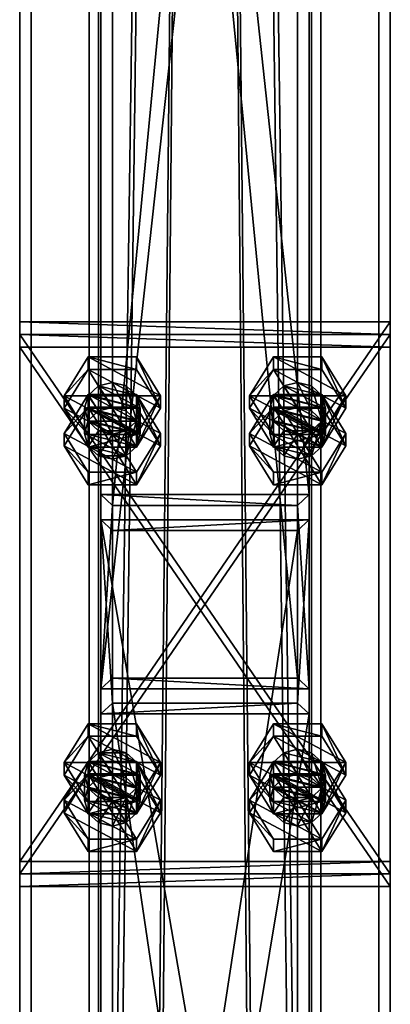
# Model space of a CAD drawing. Header units: millimetres. Extents: x -333 to 67333, y -930 to 39730.
# Tile 764 of 1056: x 11020 to 11180, y 22449 to 22875. Entities that reach past the tile are written whole.
import ezdxf

# ---------------------------------------------------------------- set-up
doc = ezdxf.new("R2010")
doc.units = ezdxf.units.MM
for name, color, linetype in [('4', 7, 'Continuous'), ('5', 7, 'Continuous'), ('6', 7, 'Continuous'), ('95', 7, 'Continuous'), ('99', 7, 'Continuous')]:
    doc.layers.add(name, color=color, linetype=linetype)

msp = doc.modelspace()

# ---------------------------------------------------------------- meshes
at = {"layer": '4', "color": 171}
mesh = msp.add_polyface(dxfattribs=at)
corners = [(11140, 22590.06, 5201.55), (11060, 22590.06, 5201.55), (11060, 23412.69, 3080), (11140, 23412.69, 3080), (11060, 22664.65, 5230.47), (11060, 23498.49, 3080), (11140, 22664.65, 5230.47), (11140, 23498.49, 3080), (11145, 22585.4, 5199.74), (11145, 22669.31, 5232.28), (11145, 23503.86, 3080), (11145, 23407.33, 3080), (11055, 22669.31, 5232.28), (11055, 23503.86, 3080), (11055, 22585.4, 5199.74), (11055, 23407.33, 3080)]
mesh.append_faces([[corners[k] for k in face] for face in [(0, 2, 3, 3), (1, 5, 2, 2), (4, 7, 5, 5), (6, 3, 7, 7), (8, 10, 11, 11), (9, 13, 10, 10), (12, 15, 13, 13), (14, 11, 15, 15)]], dxfattribs={"vtx0": -1, "color": 171})
mesh.append_faces([[corners[k] for k in face] for face in [(9, 6, 12, 12), (6, 8, 0, 0), (0, 8, 1, 1), (12, 4, 14, 14), (4, 12, 6, 6), (14, 1, 8, 8), (11, 3, 15, 15), (3, 10, 7, 7), (7, 10, 5, 5), (15, 2, 13, 13), (2, 15, 3, 3), (13, 5, 10, 10)]], dxfattribs={"vtx0": -1, "vtx1": -1, "color": 171})
mesh.append_faces([[corners[k] for k in face] for face in [(6, 9, 8, 8), (14, 4, 1, 1), (3, 11, 10, 10), (13, 2, 5, 5)]], dxfattribs={"vtx0": -1, "vtx2": -1, "vtx3": -1, "color": 171})
mesh.append_faces([[corners[k] for k in face] for face in [(0, 1, 2, 2), (1, 4, 5, 5), (4, 6, 7, 7), (6, 0, 3, 3), (8, 9, 10, 10), (9, 12, 13, 13), (12, 14, 15, 15), (14, 8, 11, 11)]], dxfattribs={"vtx2": -1, "vtx3": -1, "color": 171})
mesh = msp.add_polyface(dxfattribs=at)
corners = [(11055, 22031.39, 6628.51), (11145, 22031.39, 6628.51), (11145, 22574.55, 5227.71), (11055, 22574.55, 5227.71), (11055, 22136.59, 6606.15), (11055, 22658.46, 5260.25), (11145, 22136.59, 6606.15), (11145, 22658.46, 5260.25), (11140, 22579.21, 5229.52), (11060, 22579.21, 5229.52), (11060, 22653.8, 5258.44), (11140, 22653.8, 5258.44), (11060, 22130.75, 6607.39), (11140, 22130.75, 6607.39), (11060, 22037.24, 6627.26), (11140, 22037.24, 6627.26)]
mesh.append_faces([[corners[k] for k in face] for face in [(0, 2, 3, 3), (4, 3, 5, 5), (6, 5, 7, 7), (1, 7, 2, 2), (12, 11, 10, 10), (14, 10, 9, 9), (15, 9, 8, 8), (13, 8, 11, 11)]], dxfattribs={"vtx0": -1, "color": 171})
mesh.append_faces([[corners[k] for k in face] for face in [(2, 8, 3, 3), (8, 7, 11, 11), (11, 7, 10, 10), (3, 9, 5, 5), (9, 3, 8, 8), (5, 10, 7, 7), (4, 12, 0, 0), (12, 6, 13, 13), (13, 6, 15, 15), (0, 14, 1, 1), (14, 0, 12, 12), (1, 15, 6, 6)]], dxfattribs={"vtx0": -1, "vtx1": -1, "color": 171})
mesh.append_faces([[corners[k] for k in face] for face in [(8, 2, 7, 7), (5, 9, 10, 10), (12, 4, 6, 6), (1, 14, 15, 15)]], dxfattribs={"vtx0": -1, "vtx2": -1, "vtx3": -1, "color": 171})
mesh.append_faces([[corners[k] for k in face] for face in [(0, 1, 2, 2), (4, 0, 3, 3), (6, 4, 5, 5), (1, 6, 7, 7), (12, 13, 11, 11), (14, 12, 10, 10), (15, 14, 9, 9), (13, 15, 8, 8)]], dxfattribs={"vtx2": -1, "vtx3": -1, "color": 171})
at = {"layer": '5', "color": 131}
mesh = msp.add_polyface(dxfattribs=at)
corners = [(11054, 29385.28, 2984), (11146, 29385.28, 2984), (11146, 19415.31, 2984), (11054, 19415.31, 2984), (11146, 29385.28, 3076), (11146, 19415.31, 3076), (11054, 29385.28, 3076), (11054, 19415.31, 3076), (11050, 29385.28, 2980), (11050, 29385.28, 3080), (11050, 19415.31, 3080), (11050, 19415.31, 2980), (11150, 29385.28, 3080), (11150, 19415.31, 3080), (11150, 29385.28, 2980), (11150, 19415.31, 2980)]
mesh.append_faces([[corners[k] for k in face] for face in [(0, 2, 3, 3), (1, 5, 2, 2), (4, 7, 5, 5), (6, 3, 7, 7), (8, 10, 11, 11), (9, 13, 10, 10), (12, 15, 13, 13), (14, 11, 15, 15)]], dxfattribs={"vtx0": -1, "color": 131})
mesh.append_faces([[corners[k] for k in face] for face in [(9, 6, 12, 12), (6, 8, 0, 0), (0, 8, 1, 1), (12, 4, 14, 14), (4, 12, 6, 6), (14, 1, 8, 8), (11, 3, 15, 15), (3, 10, 7, 7), (7, 10, 5, 5), (15, 2, 13, 13), (2, 15, 3, 3), (13, 5, 10, 10)]], dxfattribs={"vtx0": -1, "vtx1": -1, "color": 131})
mesh.append_faces([[corners[k] for k in face] for face in [(6, 9, 8, 8), (14, 4, 1, 1), (3, 11, 10, 10), (13, 2, 5, 5)]], dxfattribs={"vtx0": -1, "vtx2": -1, "vtx3": -1, "color": 131})
mesh.append_faces([[corners[k] for k in face] for face in [(0, 1, 2, 2), (1, 4, 5, 5), (4, 6, 7, 7), (6, 0, 3, 3), (8, 9, 10, 10), (9, 12, 13, 13), (12, 14, 15, 15), (14, 8, 11, 11)]], dxfattribs={"vtx2": -1, "vtx3": -1, "color": 131})
at = {"layer": '6', "color": 2}
mesh = msp.add_polyface(dxfattribs=at)
corners = [(11020, 19420.14, 7183.53), (11180, 19420.14, 7183.53), (11180, 30845.34, 4755.1), (11020, 30845.34, 4755.1), (11020, 19420.14, 7347.1), (11020, 30878.6, 4911.61), (11180, 19420.14, 7347.1), (11180, 30878.6, 4911.61), (11175, 30846.38, 4759.99), (11025, 30846.38, 4759.99), (11025, 30877.56, 4906.72), (11175, 30877.56, 4906.72), (11025, 19420.14, 7341.99), (11175, 19420.14, 7341.99), (11025, 19420.14, 7188.64), (11175, 19420.14, 7188.64)]
mesh.append_faces([[corners[k] for k in face] for face in [(0, 2, 3, 3), (4, 3, 5, 5), (6, 5, 7, 7), (1, 7, 2, 2), (12, 11, 10, 10), (14, 10, 9, 9), (15, 9, 8, 8), (13, 8, 11, 11)]], dxfattribs={"vtx0": -1, "color": 2})
mesh.append_faces([[corners[k] for k in face] for face in [(2, 8, 3, 3), (8, 7, 11, 11), (11, 7, 10, 10), (3, 9, 5, 5), (9, 3, 8, 8), (5, 10, 7, 7), (4, 12, 0, 0), (12, 6, 13, 13), (13, 6, 15, 15), (0, 14, 1, 1), (14, 0, 12, 12), (1, 15, 6, 6)]], dxfattribs={"vtx0": -1, "vtx1": -1, "color": 2})
mesh.append_faces([[corners[k] for k in face] for face in [(8, 2, 7, 7), (5, 9, 10, 10), (12, 4, 6, 6), (1, 14, 15, 15)]], dxfattribs={"vtx0": -1, "vtx2": -1, "vtx3": -1, "color": 2})
mesh.append_faces([[corners[k] for k in face] for face in [(0, 1, 2, 2), (4, 0, 3, 3), (6, 4, 5, 5), (1, 6, 7, 7), (12, 13, 11, 11), (14, 12, 10, 10), (15, 14, 9, 9), (13, 15, 8, 8)]], dxfattribs={"vtx2": -1, "vtx3": -1, "color": 2})
at = {"layer": '95', "color": 7}
mesh = msp.add_polyface(dxfattribs=at)
corners = [(11048, 22706.6, 5246.74), (11049.61, 22712.2, 5248.91), (11049.61, 22701.35, 5276.88), (11054, 22716.29, 5250.5), (11054, 22705.45, 5278.47), (11060, 22717.79, 5251.08), (11060, 22706.95, 5279.05), (11066, 22716.29, 5250.5), (11066, 22705.45, 5278.47), (11070.39, 22712.2, 5248.91), (11070.39, 22701.35, 5276.88), (11072, 22706.6, 5246.74), (11072, 22695.76, 5274.71), (11049.61, 22701.01, 5244.57), (11066, 22696.92, 5242.98), (11070.39, 22701.01, 5244.57), (11039.22, 22695.76, 5274.71), (11049.61, 22712.54, 5281.22), (11049.61, 22707.12, 5295.2), (11070.39, 22712.54, 5281.22), (11070.39, 22707.12, 5295.2), (11080.78, 22690.34, 5288.7), (11080.78, 22695.76, 5274.71), (11080.78, 22712.03, 5232.76), (11070.39, 22689.82, 5240.23), (11080.78, 22706.6, 5246.74), (11049.61, 22695.25, 5226.25), (11039.22, 22712.03, 5232.76), (11039.22, 22706.6, 5246.74), (11049.61, 22728.81, 5239.26), (11049.61, 22723.39, 5253.25), (11070.39, 22728.81, 5239.26), (11070.39, 22723.39, 5253.25), (11070.39, 22695.25, 5226.25)]
mesh.append_faces([[corners[k] for k in face] for face in [(1, 4, 2, 2), (3, 6, 4, 4), (5, 8, 6, 6), (7, 10, 8, 8), (9, 12, 10, 10), (5, 9, 7, 7), (10, 6, 8, 8), (17, 20, 18, 18), (19, 21, 20, 20), (17, 22, 19, 19), (21, 18, 20, 20), (23, 24, 25, 25), (27, 30, 28, 28), (29, 32, 30, 30), (31, 25, 32, 32), (29, 23, 31, 31), (25, 30, 32, 32)]], dxfattribs={"vtx0": -1, "color": 7})
mesh.append_faces([[corners[k] for k in face] for face in [(13, 15, 0, 0), (0, 11, 1, 1), (1, 11, 3, 3), (3, 9, 5, 5), (6, 10, 4, 4), (4, 12, 2, 2), (27, 23, 29, 29), (30, 24, 28, 28)]], dxfattribs={"vtx0": -1, "vtx1": -1, "color": 7})
mesh.append_faces([[corners[k] for k in face] for face in [(13, 14, 15, 15), (0, 15, 11, 11), (3, 11, 9, 9), (27, 33, 23, 23), (30, 25, 24, 24)]], dxfattribs={"vtx0": -1, "vtx2": -1, "vtx3": -1, "color": 7})
mesh.append_faces([[corners[k] for k in face] for face in [(0, 1, 2, 2), (1, 3, 4, 4), (3, 5, 6, 6), (5, 7, 8, 8), (7, 9, 10, 10), (9, 11, 12, 12), (16, 17, 18, 18), (17, 19, 20, 20), (26, 27, 28, 28), (27, 29, 30, 30), (29, 31, 32, 32), (31, 23, 25, 25)]], dxfattribs={"vtx2": -1, "vtx3": -1, "color": 7})
mesh = msp.add_polyface(dxfattribs=at)
corners = [(11128, 22706.6, 5246.74), (11129.61, 22712.2, 5248.91), (11129.61, 22701.35, 5276.88), (11134, 22716.29, 5250.5), (11134, 22705.45, 5278.47), (11140, 22717.79, 5251.08), (11140, 22706.95, 5279.05), (11146, 22716.29, 5250.5), (11146, 22705.45, 5278.47), (11150.39, 22712.2, 5248.91), (11150.39, 22701.35, 5276.88), (11152, 22706.6, 5246.74), (11152, 22695.76, 5274.71), (11129.61, 22701.01, 5244.57), (11146, 22696.92, 5242.98), (11150.39, 22701.01, 5244.57), (11119.22, 22695.76, 5274.71), (11129.61, 22712.54, 5281.22), (11129.61, 22707.12, 5295.2), (11150.39, 22712.54, 5281.22), (11150.39, 22707.12, 5295.2), (11160.78, 22690.34, 5288.7), (11160.78, 22695.76, 5274.71), (11160.78, 22712.03, 5232.76), (11150.39, 22689.82, 5240.23), (11160.78, 22706.6, 5246.74), (11129.61, 22695.25, 5226.25), (11119.22, 22712.03, 5232.76), (11119.22, 22706.6, 5246.74), (11129.61, 22728.81, 5239.26), (11129.61, 22723.39, 5253.25), (11150.39, 22728.81, 5239.26), (11150.39, 22723.39, 5253.25), (11150.39, 22695.25, 5226.25)]
mesh.append_faces([[corners[k] for k in face] for face in [(1, 4, 2, 2), (3, 6, 4, 4), (5, 8, 6, 6), (7, 10, 8, 8), (9, 12, 10, 10), (5, 9, 7, 7), (10, 6, 8, 8), (17, 20, 18, 18), (19, 21, 20, 20), (17, 22, 19, 19), (21, 18, 20, 20), (23, 24, 25, 25), (27, 30, 28, 28), (29, 32, 30, 30), (31, 25, 32, 32), (29, 23, 31, 31), (25, 30, 32, 32)]], dxfattribs={"vtx0": -1, "color": 7})
mesh.append_faces([[corners[k] for k in face] for face in [(13, 14, 0, 0), (0, 11, 1, 1), (1, 11, 3, 3), (3, 9, 5, 5), (6, 10, 4, 4), (4, 12, 2, 2), (27, 23, 29, 29), (30, 24, 28, 28)]], dxfattribs={"vtx0": -1, "vtx1": -1, "color": 7})
mesh.append_faces([[corners[k] for k in face] for face in [(0, 14, 15, 15), (0, 15, 11, 11), (3, 11, 9, 9), (27, 33, 23, 23), (30, 25, 24, 24)]], dxfattribs={"vtx0": -1, "vtx2": -1, "vtx3": -1, "color": 7})
mesh.append_faces([[corners[k] for k in face] for face in [(0, 1, 2, 2), (1, 3, 4, 4), (3, 5, 6, 6), (5, 7, 8, 8), (7, 9, 10, 10), (9, 11, 12, 12), (16, 17, 18, 18), (17, 19, 20, 20), (26, 27, 28, 28), (27, 29, 30, 30), (29, 31, 32, 32), (31, 23, 25, 25)]], dxfattribs={"vtx2": -1, "vtx3": -1, "color": 7})
mesh = msp.add_polyface(dxfattribs=at)
corners = [(11072, 22706.6, 5246.74), (11070.39, 22701.01, 5244.57), (11070.39, 22690.16, 5272.54), (11072, 22695.76, 5274.71), (11066, 22696.92, 5242.98), (11066, 22686.07, 5270.95), (11060, 22695.42, 5242.4), (11060, 22684.57, 5270.37), (11054, 22696.92, 5242.98), (11054, 22686.07, 5270.95), (11049.61, 22701.01, 5244.57), (11049.61, 22690.16, 5272.54), (11048, 22706.6, 5246.74), (11048, 22695.76, 5274.71), (11049.61, 22701.35, 5276.88), (11054, 22705.45, 5278.47), (11070.39, 22701.35, 5276.88), (11080.78, 22695.76, 5274.71), (11070.39, 22678.98, 5268.2), (11070.39, 22673.55, 5282.19), (11080.78, 22690.34, 5288.7), (11049.61, 22678.98, 5268.2), (11049.61, 22673.55, 5282.19), (11039.22, 22695.76, 5274.71), (11039.22, 22690.34, 5288.7), (11049.61, 22707.12, 5295.2), (11070.39, 22712.54, 5281.22), (11049.61, 22712.54, 5281.22), (11080.78, 22712.03, 5232.76), (11070.39, 22695.25, 5226.25), (11070.39, 22689.82, 5240.23), (11049.61, 22695.25, 5226.25), (11049.61, 22689.82, 5240.23), (11039.22, 22706.6, 5246.74), (11039.22, 22712.03, 5232.76)]
mesh.append_faces([[corners[k] for k in face] for face in [(0, 2, 3, 3), (1, 5, 2, 2), (4, 7, 5, 5), (6, 9, 7, 7), (8, 11, 9, 9), (10, 13, 11, 11), (12, 14, 13, 13), (4, 8, 6, 6), (9, 5, 7, 7), (17, 19, 20, 20), (18, 22, 19, 19), (21, 24, 22, 22), (23, 25, 24, 24), (18, 23, 21, 21), (24, 19, 22, 22), (29, 32, 30, 30), (31, 33, 32, 32), (29, 34, 31, 31), (33, 30, 32, 32)]], dxfattribs={"vtx0": -1, "color": 7})
mesh.append_faces([[corners[k] for k in face] for face in [(8, 4, 10, 10), (14, 2, 13, 13), (13, 5, 11, 11), (11, 5, 9, 9), (23, 18, 27, 27), (25, 19, 24, 24)]], dxfattribs={"vtx0": -1, "vtx1": -1, "color": 7})
mesh.append_faces([[corners[k] for k in face] for face in [(15, 16, 3, 3), (14, 3, 2, 2), (13, 2, 5, 5), (27, 18, 17, 17), (25, 20, 19, 19)]], dxfattribs={"vtx0": -1, "vtx2": -1, "vtx3": -1, "color": 7})
mesh.append_faces([[corners[k] for k in face] for face in [(0, 1, 2, 2), (1, 4, 5, 5), (4, 6, 7, 7), (6, 8, 9, 9), (8, 10, 11, 11), (10, 12, 13, 13), (17, 18, 19, 19), (18, 21, 22, 22), (21, 23, 24, 24), (26, 17, 20, 20), (28, 29, 30, 30), (29, 31, 32, 32)]], dxfattribs={"vtx2": -1, "vtx3": -1, "color": 7})
mesh = msp.add_polyface(dxfattribs=at)
corners = [(11152, 22706.6, 5246.74), (11150.39, 22701.01, 5244.57), (11150.39, 22690.16, 5272.54), (11152, 22695.76, 5274.71), (11146, 22696.92, 5242.98), (11146, 22686.07, 5270.95), (11140, 22695.42, 5242.4), (11140, 22684.57, 5270.37), (11134, 22696.92, 5242.98), (11134, 22686.07, 5270.95), (11129.61, 22701.01, 5244.57), (11129.61, 22690.16, 5272.54), (11128, 22706.6, 5246.74), (11128, 22695.76, 5274.71), (11129.61, 22701.35, 5276.88), (11134, 22705.45, 5278.47), (11150.39, 22701.35, 5276.88), (11160.78, 22695.76, 5274.71), (11150.39, 22678.98, 5268.2), (11150.39, 22673.55, 5282.19), (11160.78, 22690.34, 5288.7), (11129.61, 22678.98, 5268.2), (11129.61, 22673.55, 5282.19), (11119.22, 22695.76, 5274.71), (11119.22, 22690.34, 5288.7), (11129.61, 22707.12, 5295.2), (11150.39, 22712.54, 5281.22), (11129.61, 22712.54, 5281.22), (11160.78, 22712.03, 5232.76), (11150.39, 22695.25, 5226.25), (11150.39, 22689.82, 5240.23), (11129.61, 22695.25, 5226.25), (11129.61, 22689.82, 5240.23), (11119.22, 22706.6, 5246.74), (11119.22, 22712.03, 5232.76)]
mesh.append_faces([[corners[k] for k in face] for face in [(0, 2, 3, 3), (1, 5, 2, 2), (4, 7, 5, 5), (6, 9, 7, 7), (8, 11, 9, 9), (10, 13, 11, 11), (12, 14, 13, 13), (4, 8, 6, 6), (11, 7, 9, 9), (17, 19, 20, 20), (18, 22, 19, 19), (21, 24, 22, 22), (23, 25, 24, 24), (18, 23, 21, 21), (24, 19, 22, 22), (29, 32, 30, 30), (31, 33, 32, 32), (29, 34, 31, 31), (33, 30, 32, 32)]], dxfattribs={"vtx0": -1, "color": 7})
mesh.append_faces([[corners[k] for k in face] for face in [(8, 4, 10, 10), (14, 2, 13, 13), (13, 5, 11, 11), (23, 18, 27, 27), (25, 19, 24, 24)]], dxfattribs={"vtx0": -1, "vtx1": -1, "color": 7})
mesh.append_faces([[corners[k] for k in face] for face in [(15, 16, 3, 3), (14, 3, 2, 2), (13, 2, 5, 5), (11, 5, 7, 7), (27, 18, 17, 17), (25, 20, 19, 19)]], dxfattribs={"vtx0": -1, "vtx2": -1, "vtx3": -1, "color": 7})
mesh.append_faces([[corners[k] for k in face] for face in [(0, 1, 2, 2), (1, 4, 5, 5), (4, 6, 7, 7), (6, 8, 9, 9), (8, 10, 11, 11), (10, 12, 13, 13), (17, 18, 19, 19), (18, 21, 22, 22), (21, 23, 24, 24), (26, 17, 20, 20), (28, 29, 30, 30), (29, 31, 32, 32)]], dxfattribs={"vtx2": -1, "vtx3": -1, "color": 7})
mesh = msp.add_polyface(dxfattribs=at)
corners = [(11048, 22548.1, 5185.28), (11049.61, 22553.7, 5187.45), (11049.61, 22542.85, 5215.42), (11054, 22557.79, 5189.04), (11054, 22546.95, 5217.01), (11060, 22559.29, 5189.62), (11060, 22548.45, 5217.59), (11066, 22557.79, 5189.04), (11066, 22546.95, 5217.01), (11070.39, 22553.7, 5187.45), (11070.39, 22542.85, 5215.42), (11072, 22548.1, 5185.28), (11072, 22537.26, 5213.25), (11049.61, 22542.51, 5183.11), (11066, 22538.41, 5181.52), (11070.39, 22542.51, 5183.11), (11039.22, 22537.26, 5213.25), (11049.61, 22554.04, 5219.76), (11049.61, 22548.62, 5233.75), (11070.39, 22554.04, 5219.76), (11070.39, 22548.62, 5233.75), (11080.78, 22531.83, 5227.24), (11080.78, 22537.26, 5213.25), (11080.78, 22553.53, 5171.3), (11070.39, 22531.32, 5178.77), (11080.78, 22548.1, 5185.28), (11049.61, 22536.74, 5164.79), (11039.22, 22553.53, 5171.3), (11039.22, 22548.1, 5185.28), (11049.61, 22570.31, 5177.8), (11049.61, 22564.89, 5191.79), (11070.39, 22570.31, 5177.8), (11070.39, 22564.89, 5191.79), (11070.39, 22536.74, 5164.79)]
mesh.append_faces([[corners[k] for k in face] for face in [(1, 4, 2, 2), (3, 6, 4, 4), (5, 8, 6, 6), (7, 10, 8, 8), (9, 12, 10, 10), (3, 7, 5, 5), (10, 6, 8, 8), (17, 20, 18, 18), (19, 21, 20, 20), (17, 22, 19, 19), (21, 18, 20, 20), (23, 24, 25, 25), (27, 30, 28, 28), (29, 32, 30, 30), (31, 25, 32, 32), (29, 23, 31, 31), (25, 30, 32, 32)]], dxfattribs={"vtx0": -1, "color": 7})
mesh.append_faces([[corners[k] for k in face] for face in [(13, 14, 0, 0), (0, 11, 1, 1), (1, 11, 3, 3), (6, 10, 4, 4), (4, 12, 2, 2), (27, 23, 29, 29), (30, 24, 28, 28)]], dxfattribs={"vtx0": -1, "vtx1": -1, "color": 7})
mesh.append_faces([[corners[k] for k in face] for face in [(0, 14, 15, 15), (0, 15, 11, 11), (3, 11, 9, 9), (3, 9, 7, 7), (27, 33, 23, 23), (30, 25, 24, 24)]], dxfattribs={"vtx0": -1, "vtx2": -1, "vtx3": -1, "color": 7})
mesh.append_faces([[corners[k] for k in face] for face in [(0, 1, 2, 2), (1, 3, 4, 4), (3, 5, 6, 6), (5, 7, 8, 8), (7, 9, 10, 10), (9, 11, 12, 12), (16, 17, 18, 18), (17, 19, 20, 20), (26, 27, 28, 28), (27, 29, 30, 30), (29, 31, 32, 32), (31, 23, 25, 25)]], dxfattribs={"vtx2": -1, "vtx3": -1, "color": 7})
mesh = msp.add_polyface(dxfattribs=at)
corners = [(11128, 22548.1, 5185.28), (11129.61, 22553.7, 5187.45), (11129.61, 22542.85, 5215.42), (11134, 22557.79, 5189.04), (11134, 22546.95, 5217.01), (11140, 22559.29, 5189.62), (11140, 22548.45, 5217.59), (11146, 22557.79, 5189.04), (11146, 22546.95, 5217.01), (11150.39, 22553.7, 5187.45), (11150.39, 22542.85, 5215.42), (11152, 22548.1, 5185.28), (11152, 22537.26, 5213.25), (11129.61, 22542.51, 5183.11), (11146, 22538.41, 5181.52), (11150.39, 22542.51, 5183.11), (11119.22, 22537.26, 5213.25), (11129.61, 22554.04, 5219.76), (11129.61, 22548.62, 5233.75), (11150.39, 22554.04, 5219.76), (11150.39, 22548.62, 5233.75), (11160.78, 22531.83, 5227.24), (11160.78, 22537.26, 5213.25), (11160.78, 22553.53, 5171.3), (11150.39, 22531.32, 5178.77), (11160.78, 22548.1, 5185.28), (11129.61, 22536.74, 5164.79), (11119.22, 22553.53, 5171.3), (11119.22, 22548.1, 5185.28), (11129.61, 22570.31, 5177.8), (11129.61, 22564.89, 5191.79), (11150.39, 22570.31, 5177.8), (11150.39, 22564.89, 5191.79), (11150.39, 22536.74, 5164.79)]
mesh.append_faces([[corners[k] for k in face] for face in [(1, 4, 2, 2), (3, 6, 4, 4), (5, 8, 6, 6), (7, 10, 8, 8), (9, 12, 10, 10), (5, 9, 7, 7), (10, 6, 8, 8), (17, 20, 18, 18), (19, 21, 20, 20), (17, 22, 19, 19), (21, 18, 20, 20), (23, 24, 25, 25), (27, 30, 28, 28), (29, 32, 30, 30), (31, 25, 32, 32), (29, 23, 31, 31), (25, 30, 32, 32)]], dxfattribs={"vtx0": -1, "color": 7})
mesh.append_faces([[corners[k] for k in face] for face in [(13, 14, 0, 0), (0, 11, 1, 1), (1, 9, 3, 3), (3, 9, 5, 5), (6, 10, 4, 4), (4, 10, 2, 2), (27, 23, 29, 29), (30, 24, 28, 28)]], dxfattribs={"vtx0": -1, "vtx1": -1, "color": 7})
mesh.append_faces([[corners[k] for k in face] for face in [(0, 14, 15, 15), (0, 15, 11, 11), (1, 11, 9, 9), (27, 33, 23, 23), (30, 25, 24, 24)]], dxfattribs={"vtx0": -1, "vtx2": -1, "vtx3": -1, "color": 7})
mesh.append_faces([[corners[k] for k in face] for face in [(0, 1, 2, 2), (1, 3, 4, 4), (3, 5, 6, 6), (5, 7, 8, 8), (7, 9, 10, 10), (9, 11, 12, 12), (16, 17, 18, 18), (17, 19, 20, 20), (26, 27, 28, 28), (27, 29, 30, 30), (29, 31, 32, 32), (31, 23, 25, 25)]], dxfattribs={"vtx2": -1, "vtx3": -1, "color": 7})
mesh = msp.add_polyface(dxfattribs=at)
corners = [(11072, 22548.1, 5185.28), (11070.39, 22542.51, 5183.11), (11070.39, 22531.66, 5211.08), (11072, 22537.26, 5213.25), (11066, 22538.41, 5181.52), (11066, 22527.57, 5209.5), (11060, 22536.91, 5180.94), (11060, 22526.07, 5208.91), (11054, 22538.41, 5181.52), (11054, 22527.57, 5209.5), (11049.61, 22542.51, 5183.11), (11049.61, 22531.66, 5211.08), (11048, 22548.1, 5185.28), (11048, 22537.26, 5213.25), (11049.61, 22542.85, 5215.42), (11054, 22546.95, 5217.01), (11070.39, 22542.85, 5215.42), (11080.78, 22537.26, 5213.25), (11070.39, 22520.47, 5206.74), (11070.39, 22515.05, 5220.73), (11080.78, 22531.83, 5227.24), (11049.61, 22520.47, 5206.74), (11049.61, 22515.05, 5220.73), (11039.22, 22537.26, 5213.25), (11039.22, 22531.83, 5227.24), (11049.61, 22548.62, 5233.75), (11070.39, 22554.04, 5219.76), (11049.61, 22554.04, 5219.76), (11080.78, 22553.53, 5171.3), (11070.39, 22536.74, 5164.79), (11070.39, 22531.32, 5178.77), (11049.61, 22536.74, 5164.79), (11049.61, 22531.32, 5178.77), (11039.22, 22548.1, 5185.28), (11039.22, 22553.53, 5171.3)]
mesh.append_faces([[corners[k] for k in face] for face in [(0, 2, 3, 3), (1, 5, 2, 2), (4, 7, 5, 5), (6, 9, 7, 7), (8, 11, 9, 9), (10, 13, 11, 11), (12, 14, 13, 13), (4, 8, 6, 6), (11, 7, 9, 9), (17, 19, 20, 20), (18, 22, 19, 19), (21, 24, 22, 22), (23, 25, 24, 24), (18, 23, 21, 21), (24, 19, 22, 22), (29, 32, 30, 30), (31, 33, 32, 32), (29, 34, 31, 31), (33, 30, 32, 32)]], dxfattribs={"vtx0": -1, "color": 7})
mesh.append_faces([[corners[k] for k in face] for face in [(8, 4, 10, 10), (14, 2, 13, 13), (13, 5, 11, 11), (23, 18, 27, 27), (25, 19, 24, 24)]], dxfattribs={"vtx0": -1, "vtx1": -1, "color": 7})
mesh.append_faces([[corners[k] for k in face] for face in [(15, 16, 3, 3), (14, 3, 2, 2), (13, 2, 5, 5), (11, 5, 7, 7), (27, 18, 17, 17), (25, 20, 19, 19)]], dxfattribs={"vtx0": -1, "vtx2": -1, "vtx3": -1, "color": 7})
mesh.append_faces([[corners[k] for k in face] for face in [(0, 1, 2, 2), (1, 4, 5, 5), (4, 6, 7, 7), (6, 8, 9, 9), (8, 10, 11, 11), (10, 12, 13, 13), (17, 18, 19, 19), (18, 21, 22, 22), (21, 23, 24, 24), (26, 17, 20, 20), (28, 29, 30, 30), (29, 31, 32, 32)]], dxfattribs={"vtx2": -1, "vtx3": -1, "color": 7})
mesh = msp.add_polyface(dxfattribs=at)
corners = [(11152, 22548.1, 5185.28), (11150.39, 22542.51, 5183.11), (11150.39, 22531.66, 5211.08), (11152, 22537.26, 5213.25), (11146, 22538.41, 5181.52), (11146, 22527.57, 5209.5), (11140, 22536.91, 5180.94), (11140, 22526.07, 5208.91), (11134, 22538.41, 5181.52), (11134, 22527.57, 5209.5), (11129.61, 22542.51, 5183.11), (11129.61, 22531.66, 5211.08), (11128, 22548.1, 5185.28), (11128, 22537.26, 5213.25), (11129.61, 22542.85, 5215.42), (11150.39, 22542.85, 5215.42), (11160.78, 22537.26, 5213.25), (11150.39, 22520.47, 5206.74), (11150.39, 22515.05, 5220.73), (11160.78, 22531.83, 5227.24), (11129.61, 22520.47, 5206.74), (11129.61, 22515.05, 5220.73), (11119.22, 22537.26, 5213.25), (11119.22, 22531.83, 5227.24), (11129.61, 22548.62, 5233.75), (11150.39, 22554.04, 5219.76), (11129.61, 22554.04, 5219.76), (11160.78, 22553.53, 5171.3), (11150.39, 22536.74, 5164.79), (11150.39, 22531.32, 5178.77), (11129.61, 22536.74, 5164.79), (11129.61, 22531.32, 5178.77), (11119.22, 22548.1, 5185.28), (11119.22, 22553.53, 5171.3)]
mesh.append_faces([[corners[k] for k in face] for face in [(0, 2, 3, 3), (1, 5, 2, 2), (4, 7, 5, 5), (6, 9, 7, 7), (8, 11, 9, 9), (10, 13, 11, 11), (12, 14, 13, 13), (4, 8, 6, 6), (11, 7, 9, 9), (16, 18, 19, 19), (17, 21, 18, 18), (20, 23, 21, 21), (22, 24, 23, 23), (17, 22, 20, 20), (23, 18, 21, 21), (28, 31, 29, 29), (30, 32, 31, 31), (28, 33, 30, 30), (32, 29, 31, 31)]], dxfattribs={"vtx0": -1, "color": 7})
mesh.append_faces([[corners[k] for k in face] for face in [(8, 4, 10, 10), (14, 2, 13, 13), (13, 5, 11, 11), (22, 17, 26, 26), (24, 18, 23, 23)]], dxfattribs={"vtx0": -1, "vtx1": -1, "color": 7})
mesh.append_faces([[corners[k] for k in face] for face in [(14, 15, 3, 3), (14, 3, 2, 2), (13, 2, 5, 5), (11, 5, 7, 7), (26, 17, 16, 16), (24, 19, 18, 18)]], dxfattribs={"vtx0": -1, "vtx2": -1, "vtx3": -1, "color": 7})
mesh.append_faces([[corners[k] for k in face] for face in [(0, 1, 2, 2), (1, 4, 5, 5), (4, 6, 7, 7), (6, 8, 9, 9), (8, 10, 11, 11), (10, 12, 13, 13), (16, 17, 18, 18), (17, 20, 21, 21), (20, 22, 23, 23), (25, 16, 19, 19), (27, 28, 29, 29), (28, 30, 31, 31)]], dxfattribs={"vtx2": -1, "vtx3": -1, "color": 7})
at = {"layer": '99', "color": 7}
mesh = msp.add_polyface(dxfattribs=at)
corners = [(11020, 22738.48, 5275.19), (11180, 22738.48, 5275.19), (11180, 22505.39, 5184.81), (11020, 22505.39, 5184.81), (11180, 22743.9, 5261.2), (11180, 22510.81, 5170.82), (11020, 22743.9, 5261.2), (11020, 22510.81, 5170.82)]
mesh.append_faces([[corners[k] for k in face] for face in [(0, 2, 3, 3), (1, 5, 2, 2), (4, 7, 5, 5), (6, 3, 7, 7), (1, 6, 4, 4), (3, 5, 7, 7)]], dxfattribs={"vtx0": -1, "color": 7})
mesh.append_faces([[corners[k] for k in face] for face in [(0, 1, 2, 2), (1, 4, 5, 5), (4, 6, 7, 7), (6, 0, 3, 3), (1, 0, 6, 6), (3, 2, 5, 5)]], dxfattribs={"vtx2": -1, "vtx3": -1, "color": 7})
mesh = msp.add_polyface(dxfattribs=at)
corners = [(11020, 22733.05, 5289.17), (11180, 22733.05, 5289.17), (11180, 22499.96, 5198.79), (11020, 22499.96, 5198.79), (11180, 22738.48, 5275.19), (11180, 22505.39, 5184.81), (11020, 22738.48, 5275.19), (11020, 22505.39, 5184.81)]
mesh.append_faces([[corners[k] for k in face] for face in [(0, 2, 3, 3), (1, 5, 2, 2), (4, 7, 5, 5), (6, 3, 7, 7), (1, 6, 4, 4), (3, 5, 7, 7)]], dxfattribs={"vtx0": -1, "color": 7})
mesh.append_faces([[corners[k] for k in face] for face in [(0, 1, 2, 2), (1, 4, 5, 5), (4, 6, 7, 7), (6, 0, 3, 3), (1, 0, 6, 6), (3, 2, 5, 5)]], dxfattribs={"vtx2": -1, "vtx3": -1, "color": 7})

doc.saveas('drawing.dxf')
